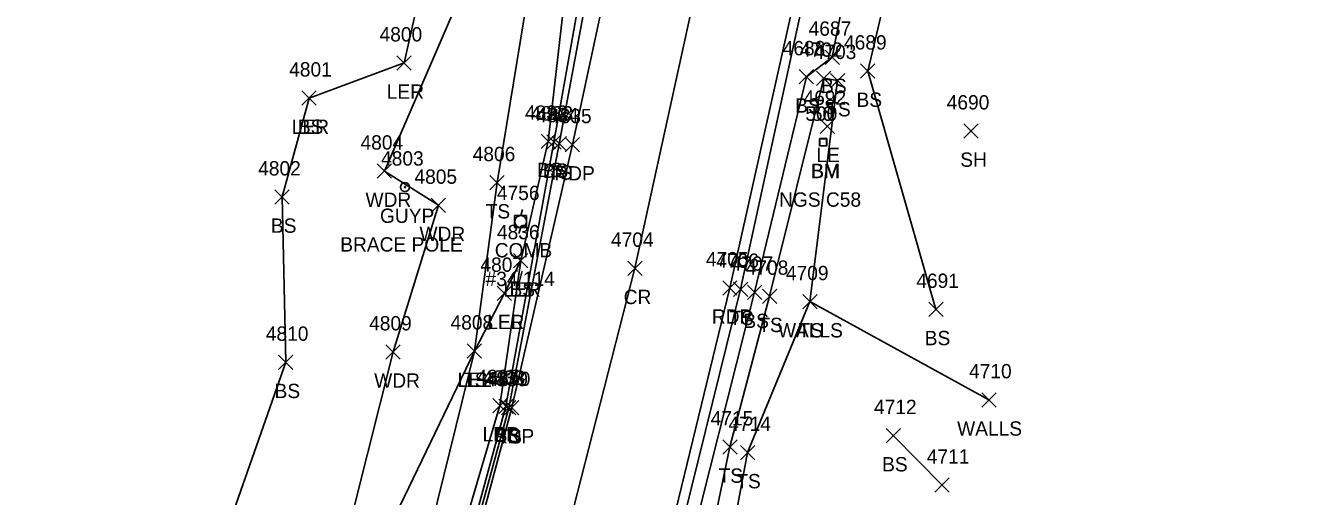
# Model space of a CAD drawing. Extents: x 1678863 to 1683592, y 407783 to 418211.
# Drawn here: x 1680118.7 to 1680298.4, y 412378 to 412443.7 of the extents above; entities that cross this region are included whole.
import ezdxf

# ---------------------------------------------------------------- set-up
doc = ezdxf.new("R2010")
doc.units = 0
for name, color, linetype in [('C_A', 7, 'Continuous'), ('C_C', 7, 'Continuous'), ('C_I', 7, 'Continuous'), ('CPBM', 7, 'Continuous'), ('L_A', 7, 'Continuous'), ('L_I', 7, 'Continuous'), ('L_TIC', 7, 'Continuous'), ('LARO', 7, 'Continuous'), ('LAWA', 7, 'Continuous'), ('LELB', 7, 'Continuous'), ('LWS', 7, 'Continuous'), ('P_A', 7, 'Continuous'), ('P_I', 7, 'Continuous'), ('P_TIC', 7, 'Continuous'), ('PET', 7, 'Continuous'), ('PRC', 7, 'Continuous'), ('U_A', 7, 'Continuous'), ('U_C', 7, 'Continuous'), ('U_I', 7, 'Continuous'), ('UP', 7, 'Continuous'), ('UPGW', 7, 'Continuous')]:
    doc.layers.add(name, color=color, linetype=linetype)

msp = doc.modelspace()

# ---------------------------------------------------------------- linework, layer by layer
at = {"layer": 'CPBM'}
for p, q in [((1680229.49, 412426.89), (1680229.49, 412427.89)), ((1680229.49, 412427.89), (1680230.49, 412427.89)), ((1680229.55, 412426.91), (1680229.55, 412427.91)), ((1680229.55, 412427.91), (1680230.55, 412427.91)), ((1680229.55, 412426.91), (1680229.55, 412427.91)), ((1680229.55, 412427.91), (1680230.55, 412427.91)), ((1680229.55, 412426.91), (1680229.55, 412427.91)), ((1680229.55, 412427.91), (1680230.55, 412427.91)), ((1680229.55, 412426.91), (1680229.55, 412427.91)), ((1680229.55, 412427.91), (1680230.55, 412427.91)), ((1680229.55, 412426.91), (1680229.55, 412427.91)), ((1680229.55, 412427.91), (1680230.55, 412427.91)), ((1680230.49, 412427.89), (1680230.49, 412426.89)), ((1680230.55, 412427.91), (1680230.55, 412426.91)), ((1680230.55, 412427.91), (1680230.55, 412426.91)), ((1680230.55, 412427.91), (1680230.55, 412426.91)), ((1680230.55, 412427.91), (1680230.55, 412426.91)), ((1680230.55, 412427.91), (1680230.55, 412426.91)), ((1680230.49, 412426.89), (1680229.49, 412426.89)), ((1680230.55, 412426.91), (1680229.55, 412426.91)), ((1680230.55, 412426.91), (1680229.55, 412426.91)), ((1680230.55, 412426.91), (1680229.55, 412426.91)), ((1680230.55, 412426.91), (1680229.55, 412426.91)), ((1680230.55, 412426.91), (1680229.55, 412426.91)), ((1680229.99, 412427.39), (1680229.99, 412427.39)), ((1680229.99, 412427.39), (1680229.99, 412427.39)), ((1680230.05, 412427.41), (1680230.05, 412427.41)), ((1680230.05, 412427.41), (1680230.05, 412427.41)), ((1680230.05, 412427.41), (1680230.05, 412427.41)), ((1680230.05, 412427.41), (1680230.05, 412427.41)), ((1680230.05, 412427.41), (1680230.05, 412427.41)), ((1680230.05, 412427.41), (1680230.05, 412427.41)), ((1680230.05, 412427.41), (1680230.05, 412427.41)), ((1680230.05, 412427.41), (1680230.05, 412427.41)), ((1680230.05, 412427.41), (1680230.05, 412427.41)), ((1680230.05, 412427.41), (1680230.05, 412427.41))]:
    msp.add_line(p, q, dxfattribs=at)
at = {"layer": 'L_TIC'}
for points in [[(1680230.29, 412438.27), (1680232.29, 412440.27)], [(1680232.29, 412438.27), (1680230.29, 412440.27)], [(1680170.51, 412437.47), (1680172.51, 412439.47)], [(1680172.51, 412437.47), (1680170.51, 412439.47)], [(1680226.68, 412435.54), (1680228.68, 412437.54)], [(1680228.68, 412435.54), (1680226.68, 412437.54)], [(1680229.11, 412435.34), (1680231.11, 412437.34)], [(1680231.11, 412435.34), (1680229.11, 412437.34)], [(1680229.11, 412435.34), (1680231.11, 412437.34)], [(1680231.11, 412435.34), (1680229.11, 412437.34)], [(1680231.04, 412435.02), (1680233.04, 412437.02)], [(1680233.04, 412435.02), (1680231.04, 412437.02)], [(1680235.24, 412436.34), (1680237.24, 412438.34)], [(1680237.24, 412436.34), (1680235.24, 412438.34)], [(1680157.24, 412432.58), (1680159.24, 412434.58)], [(1680159.24, 412432.58), (1680157.24, 412434.58)], [(1680157.24, 412432.58), (1680159.24, 412434.58)], [(1680159.24, 412432.58), (1680157.24, 412434.58)], [(1680229.58, 412428.63), (1680231.58, 412430.63)], [(1680231.58, 412428.63), (1680229.58, 412430.63)], [(1680249.67, 412427.98), (1680251.67, 412429.98)], [(1680251.67, 412427.98), (1680249.67, 412429.98)], [(1680190.64, 412426.54), (1680192.64, 412428.54)], [(1680192.64, 412426.54), (1680190.64, 412428.54)], [(1680191.42, 412426.44), (1680193.42, 412428.44)], [(1680193.42, 412426.44), (1680191.42, 412428.44)], [(1680192.18, 412426.19), (1680194.18, 412428.19)], [(1680194.18, 412426.19), (1680192.18, 412428.19)], [(1680167.77, 412422.38), (1680169.77, 412424.38)], [(1680169.77, 412422.38), (1680167.77, 412424.38)], [(1680183.49, 412420.77), (1680185.49, 412422.77)], [(1680185.49, 412420.77), (1680183.49, 412422.77)], [(1680153.48, 412418.77), (1680155.48, 412420.77)], [(1680155.48, 412418.77), (1680153.48, 412420.77)], [(1680175.3, 412417.61), (1680177.3, 412419.61)], [(1680177.3, 412417.61), (1680175.3, 412419.61)], [(1680186.79, 412409.87), (1680188.79, 412411.87)], [(1680188.79, 412409.87), (1680186.79, 412411.87)], [(1680186.79, 412409.87), (1680188.79, 412411.87)], [(1680188.79, 412409.87), (1680186.79, 412411.87)], [(1680217.5, 412405.89), (1680219.5, 412407.89)], [(1680219.5, 412405.89), (1680217.5, 412407.89)], [(1680184.51, 412405.33), (1680186.51, 412407.33)], [(1680186.51, 412405.33), (1680184.51, 412407.33)], [(1680184.51, 412405.33), (1680186.51, 412407.33)], [(1680186.51, 412405.33), (1680184.51, 412407.33)], [(1680219.44, 412405.48), (1680221.44, 412407.48)], [(1680221.44, 412405.48), (1680219.44, 412407.48)], [(1680219.44, 412405.48), (1680221.44, 412407.48)], [(1680221.44, 412405.48), (1680219.44, 412407.48)], [(1680221.55, 412404.91), (1680223.55, 412406.91)], [(1680223.55, 412404.91), (1680221.55, 412406.91)], [(1680227.17, 412404.16), (1680229.17, 412406.16)], [(1680229.17, 412404.16), (1680227.17, 412406.16)], [(1680227.17, 412404.16), (1680229.17, 412406.16)], [(1680229.17, 412404.16), (1680227.17, 412406.16)], [(1680244.76, 412403.08), (1680246.76, 412405.08)], [(1680246.76, 412403.08), (1680244.76, 412405.08)], [(1680168.98, 412397.15), (1680170.98, 412399.15)], [(1680170.98, 412397.15), (1680168.98, 412399.15)], [(1680180.34, 412397.27), (1680182.34, 412399.27)], [(1680182.34, 412397.27), (1680180.34, 412399.27)], [(1680180.34, 412397.27), (1680182.34, 412399.27)], [(1680182.34, 412397.27), (1680180.34, 412399.27)], [(1680153.99, 412395.7), (1680155.99, 412397.7)], [(1680155.99, 412395.7), (1680153.99, 412397.7)], [(1680252.17, 412390.46), (1680254.17, 412392.46)], [(1680254.17, 412390.46), (1680252.17, 412392.46)], [(1680183.89, 412389.65), (1680185.89, 412391.65)], [(1680185.89, 412389.65), (1680183.89, 412391.65)], [(1680184.73, 412389.56), (1680186.73, 412391.56)], [(1680186.73, 412389.56), (1680184.73, 412391.56)], [(1680185.13, 412389.36), (1680187.13, 412391.36)], [(1680187.13, 412389.36), (1680185.13, 412391.36)], [(1680238.81, 412385.47), (1680240.81, 412387.47)], [(1680240.81, 412385.47), (1680238.81, 412387.47)], [(1680216.01, 412383.88), (1680218.01, 412385.88)], [(1680218.01, 412383.88), (1680216.01, 412385.88)], [(1680218.48, 412383.11), (1680220.48, 412385.11)], [(1680220.48, 412383.11), (1680218.48, 412385.11)], [(1680245.62, 412378.56), (1680247.62, 412380.56)], [(1680247.62, 412378.56), (1680245.62, 412380.56)]]:
    msp.add_lwpolyline(points, dxfattribs=at)
at = {"layer": 'LARO'}
for points in [[(1680170.39, 412495.03), (1680181.13, 412484.31), (1680186.26, 412471.76), (1680174.66, 412452.37), (1680171.51, 412438.47), (1680158.24, 412433.58)], [(1680185.51, 412406.33), (1680187.79, 412410.87), (1680184.89, 412390.65), (1680172.58, 412348.95), (1680161.18, 412312.14), (1680150.94, 412285.52), (1680142.36, 412263.76)], [(1680185.51, 412406.33), (1680181.34, 412398.27), (1680166.69, 412367.83), (1680159.04, 412334.9), (1680152.64, 412306.34), (1680149.6, 412287.2), (1680142.36, 412263.76)]]:
    msp.add_lwpolyline(points, dxfattribs=at)
at = {"layer": 'LAWA'}
msp.add_lwpolyline([(1680206.93, 412563.7), (1680202.04, 412545.92), (1680195.91, 412512.78), (1680188.89, 412485.66), (1680186.26, 412471.76), (1680180.56, 412450.61), (1680168.77, 412423.38), (1680176.3, 412418.61), (1680169.98, 412398.15), (1680162.84, 412369.71), (1680155.02, 412336.92), (1680137.08, 412306.47), (1680135.2, 412293), (1680118.69, 412249.85)], dxfattribs=at)
at = {"layer": 'LELB'}
for points in [[(1680264.76, 412811.55), (1680263.36, 412796.82), (1680259.13, 412765.17), (1680254.89, 412741.7), (1680250.64, 412716.52), (1680241.43, 412672.74), (1680233.74, 412632.17), (1680225.8, 412592.02), (1680220.98, 412567.08), (1680215.74, 412540.31), (1680209.94, 412509.25), (1680204.22, 412481.07), (1680197.27, 412449.21), (1680193.18, 412427.19), (1680186.13, 412390.36), (1680174.63, 412348.27), (1680162.56, 412311.44), (1680153.21, 412285.21), (1680144.52, 412262.81), (1680134.21, 412242.14)], [(1680249.49, 412768.2), (1680249.55, 412758.24), (1680243.8, 412718.57), (1680233.25, 412673.09), (1680225.51, 412631.52), (1680218.17, 412594.23), (1680214.71, 412567.57), (1680210.01, 412541.36), (1680205.47, 412510.43), (1680201.22, 412481.17), (1680196.31, 412449.36), (1680192.42, 412427.44), (1680185.73, 412390.56), (1680174.21, 412348.31), (1680162.14, 412311.42), (1680152.66, 412285.29), (1680142.36, 412263.76), (1680132.21, 412242.7)], [(1680245.33, 412759.55), (1680238.15, 412719.92), (1680229.05, 412672.21), (1680221.09, 412632.34), (1680212.81, 412594.54), (1680208.5, 412568.01), (1680206.55, 412542.12), (1680201.64, 412511.16), (1680199.02, 412481.87), (1680194.17, 412449.89), (1680191.64, 412427.54), (1680187.79, 412410.87)], [(1680298.44, 412568.57), (1680284.88, 412583.01), (1680266.88, 412595.61), (1680260.41, 412601.01), (1680256.27, 412585.74), (1680249.92, 412559.47), (1680243.91, 412531.33), (1680236.6, 412492.51), (1680228.82, 412454.39), (1680218.5, 412406.89), (1680208.69, 412367.35), (1680198.1, 412331.27), (1680190.23, 412308.46), (1680180.36, 412277.86), (1680168.7, 412243.07)], [(1680293.6, 412567.39), (1680270.58, 412586.89), (1680269, 412586.98), (1680259.56, 412558.66), (1680251.59, 412516.28), (1680247.01, 412494.61), (1680241.02, 412457.41), (1680236.24, 412437.34), (1680245.76, 412404.08)], [(1680202.04, 412545.92), (1680192.55, 412482.95), (1680190.37, 412469.33), (1680189.09, 412449.66), (1680184.49, 412421.77), (1680181.34, 412398.27), (1680173.62, 412366.96), (1680163, 412331.76), (1680152.64, 412306.34), (1680145.73, 412289.13), (1680128.64, 412244.06)], [(1680234.11, 412463.4), (1680233.34, 412449.74), (1680231.29, 412439.27), (1680227.68, 412436.54), (1680220.44, 412406.48)], [(1680230.11, 412436.34), (1680232.04, 412436.02), (1680228.17, 412405.16), (1680219.48, 412384.11), (1680216.21, 412366.58), (1680211.09, 412345.96), (1680202.06, 412318.47), (1680196.36, 412296.81), (1680190.6, 412278.67), (1680205.42, 412274.55), (1680214.49, 412270.7)], [(1680230.11, 412436.34), (1680222.55, 412405.91), (1680217.01, 412384.88), (1680213.15, 412366.29)], [(1680158.24, 412433.58), (1680154.48, 412419.77), (1680154.99, 412396.7), (1680146.48, 412372.42), (1680142.15, 412337.35), (1680137.08, 412306.47)], [(1680220.44, 412406.48), (1680210.44, 412366.86), (1680200.5, 412332.17), (1680191.48, 412308.04), (1680183.06, 412276.88), (1680171.88, 412242.86), (1680169.26, 412225.38)], [(1680246.62, 412379.56), (1680239.81, 412386.47)]]:
    msp.add_lwpolyline(points, dxfattribs=at)
at = {"layer": 'LWS'}
msp.add_lwpolyline([(1680228.17, 412405.16), (1680253.17, 412391.46)], dxfattribs=at)
at = {"layer": 'P_TIC'}
for points in [[(1680194.01, 412426.07), (1680196.01, 412428.07)], [(1680196.01, 412426.07), (1680194.01, 412428.07)], [(1680202.73, 412408.82), (1680204.73, 412410.82)], [(1680204.73, 412408.82), (1680202.73, 412410.82)], [(1680215.99, 412406.09), (1680217.99, 412408.09)], [(1680217.99, 412406.09), (1680215.99, 412408.09)], [(1680185.54, 412389.39), (1680187.54, 412391.39)], [(1680187.54, 412389.39), (1680185.54, 412391.39)]]:
    msp.add_lwpolyline(points, dxfattribs=at)
at = {"layer": 'PET'}
for points in [[(1680296.3, 412834.01), (1680292.92, 412809.88), (1680289.09, 412781.37), (1680282.07, 412737.34), (1680277.46, 412709.86), (1680269.38, 412667.98), (1680262.24, 412629.4), (1680258.01, 412607.41), (1680253.6, 412586.01), (1680248.62, 412559.86), (1680242.91, 412531.6), (1680235.26, 412492.91), (1680227.56, 412454.34), (1680216.99, 412407.09), (1680207.45, 412367.83), (1680196.86, 412331.66), (1680189.42, 412308.79), (1680178.4, 412278.7), (1680165.09, 412243.62)], [(1680269.63, 412829.2), (1680265.04, 412796.13), (1680259.96, 412765.02), (1680256.28, 412741.52), (1680251.79, 412716.36), (1680243.91, 412672.27), (1680235.73, 412631.6), (1680228.05, 412591.55), (1680223.07, 412565.97), (1680218.11, 412539.91), (1680211.61, 412508.58), (1680205.85, 412480.93), (1680199.66, 412448.83), (1680195.01, 412427.07), (1680186.54, 412390.39), (1680175.26, 412348.31), (1680163.41, 412311.1), (1680153.81, 412285.2), (1680145.32, 412262.57), (1680136.24, 412241.39)]]:
    msp.add_lwpolyline(points, dxfattribs=at)
at = {"layer": 'PRC'}
msp.add_lwpolyline([(1680281.38, 412827.12), (1680276.54, 412794.32), (1680271.51, 412761.65), (1680263.6, 412713.37), (1680255.9, 412669.93), (1680248.46, 412629.97), (1680240.84, 412588.83), (1680235.69, 412562.84), (1680230.13, 412534.53), (1680222.13, 412495.39), (1680214.42, 412458.66), (1680203.73, 412409.82), (1680194.11, 412372.14), (1680183.59, 412335.84), (1680176.01, 412313.28), (1680165.53, 412283.79), (1680155.94, 412258.65)], dxfattribs=at)
at = {"layer": 'UP'}
for p, q in [((1680186.95, 412415.51), (1680186.95, 412417.17)), ((1680186.95, 412417.17), (1680188.62, 412417.17)), ((1680188.04, 412418.01), (1680187.79, 412417.17)), ((1680188.62, 412417.17), (1680188.62, 412415.51)), ((1680188.62, 412415.51), (1680186.95, 412415.51)), ((1680187.54, 412414.67), (1680187.79, 412415.51)), ((1680187.79, 412416.34), (1680187.79, 412416.34))]:
    msp.add_line(p, q, dxfattribs=at)
msp.add_circle((1680187.79, 412416.34), 0.833, dxfattribs=at)
at = {"layer": 'UPGW'}
for radius in [0.625, 0.0833]:
    msp.add_circle((1680171.64, 412421.15), radius, dxfattribs=at)

# ---------------------------------------------------------------- texts
at = {"layer": 'C_A'}
for p in [(1680228.31, 412422.39), (1680228.37, 412422.41), (1680228.37, 412422.41), (1680228.37, 412422.41), (1680228.37, 412422.41), (1680228.37, 412422.41)]:
    msp.add_text('BM', height=2, dxfattribs=at).set_placement(p)
at = {"layer": 'C_C'}
msp.add_text('NGS C58', height=2, dxfattribs=at).set_placement((1680223.87, 412418.41))
msp.add_text('NGS C58', height=2, dxfattribs=at).set_placement((1680223.87, 412418.41))
msp.add_text('NGS C58', height=2, dxfattribs=at).set_placement((1680223.87, 412418.41))
msp.add_text('NGS C58', height=2, dxfattribs=at).set_placement((1680223.87, 412418.41))
msp.add_text('NGS C58', height=2, dxfattribs=at).set_placement((1680223.87, 412418.41))
at = {"layer": 'C_I'}
for s, p in [('500', (1680227.53, 412430.41)), ('500', (1680227.53, 412430.41)), ('500', (1680227.53, 412430.41)), ('500', (1680227.53, 412430.41)), ('500', (1680227.53, 412430.41)), ('50', (1680228.44, 412430.39))]:
    msp.add_text(s, height=2, dxfattribs=at).set_placement(p)
at = {"layer": 'L_A'}
for s, p in [('LER', (1680169.1, 412433.47)), ('BS', (1680229.73, 412434.27)), ('BS', (1680226.12, 412431.54)), ('TS', (1680228.52, 412431.34)), ('TS', (1680228.52, 412431.34)), ('TS', (1680230.45, 412431.02)), ('BS', (1680234.68, 412432.34)), ('LER', (1680155.83, 412428.58)), ('BS', (1680156.68, 412428.58)), ('LE', (1680229.07, 412424.63)), ('SH', (1680249.16, 412423.98)), ('BS', (1680190.08, 412422.54)), ('BS', (1680190.86, 412422.44)), ('TS', (1680191.59, 412422.19)), ('WDR', (1680166.13, 412418.38)), ('TS', (1680182.9, 412416.77)), ('BS', (1680152.92, 412414.77)), ('WDR', (1680173.66, 412413.61)), ('LER', (1680185.38, 412405.87)), ('BS', (1680186.23, 412405.87)), ('LER', (1680183.09, 412401.33)), ('LEL', (1680183.15, 412401.33)), ('TS', (1680216.91, 412401.89)), ('BS', (1680218.88, 412401.48)), ('BS', (1680218.88, 412401.48)), ('TS', (1680220.96, 412400.91)), ('WALLS', (1680223.71, 412400.16)), ('TS', (1680226.58, 412400.16)), ('BS', (1680244.2, 412399.08)), ('LEL', (1680178.98, 412393.27)), ('TS', (1680179.75, 412393.27)), ('BS', (1680153.43, 412391.7)), ('WDR', (1680167.34, 412393.15)), ('WALLS', (1680248.72, 412386.46)), ('LER', (1680182.47, 412385.65)), ('BS', (1680184.17, 412385.56)), ('TS', (1680184.54, 412385.36)), ('BS', (1680238.25, 412381.47)), ('TS', (1680215.42, 412379.88)), ('TS', (1680217.89, 412379.11))]:
    msp.add_text(s, height=2, dxfattribs=at).set_placement(p)
at = {"layer": 'L_I'}
for s, p in [('4687', (1680227.99, 412442.27)), ('4800', (1680168.09, 412441.47)), ('4689', (1680232.93, 412440.34)), ('4688', (1680224.37, 412439.54)), ('4702', (1680226.78, 412439.34)), ('4702', (1680226.78, 412439.34)), ('4703', (1680228.7, 412439.02)), ('4801', (1680155.47, 412436.58)), ('4801', (1680155.47, 412436.58)), ('4692', (1680227.28, 412432.63)), ('4690', (1680247.27, 412431.98)), ('4832', (1680188.38, 412430.54)), ('4833', (1680189.16, 412430.44)), ('4834', (1680189.92, 412430.19)), ('4804', (1680165.43, 412426.38)), ('4806', (1680181.09, 412424.77)), ('4802', (1680151.14, 412422.77)), ('4805', (1680172.96, 412421.61)), ('4836', (1680184.48, 412413.87)), ('4836', (1680184.48, 412413.87)), ('4706', (1680215.1, 412409.89)), ('4707', (1680217.1, 412409.48)), ('4707', (1680217.1, 412409.48)), ('4807', (1680182.17, 412409.33)), ('4807', (1680182.17, 412409.33)), ('4708', (1680219.21, 412408.91)), ('4709', (1680224.82, 412408.16)), ('4709', (1680224.82, 412408.16)), ('4691', (1680243.02, 412407.08)), ('4809', (1680166.63, 412401.15)), ('4808', (1680178, 412401.27)), ('4808', (1680178, 412401.27)), ('4810', (1680152.21, 412399.7)), ('4837', (1680181.63, 412393.65)), ('4838', (1680182.47, 412393.56)), ('4839', (1680182.86, 412393.36)), ('4710', (1680250.39, 412394.46)), ('4715', (1680214.31, 412387.88)), ('4712', (1680237.12, 412389.47)), ('4714', (1680216.79, 412387.11)), ('4711', (1680244.49, 412382.56))]:
    msp.add_text(s, height=2, dxfattribs=at).set_placement(p)
at = {"layer": 'P_A'}
for s, p in [('RDP', (1680192.49, 412422.07)), ('CR', (1680202.17, 412404.82)), ('RDP', (1680214.48, 412402.09)), ('RDP', (1680184.03, 412385.39))]:
    msp.add_text(s, height=2, dxfattribs=at).set_placement(p)
at = {"layer": 'P_I'}
for s, p in [('4835', (1680191.75, 412430.07)), ('4704', (1680200.4, 412412.82)), ('4705', (1680213.65, 412410.09)), ('4840', (1680183.19, 412393.39))]:
    msp.add_text(s, height=2, dxfattribs=at).set_placement(p)
at = {"layer": 'U_A'}
for s, p in [('GUYP', (1680168.15, 412416.15)), ('COMB', (1680184.17, 412411.34))]:
    msp.add_text(s, height=2, dxfattribs=at).set_placement(p)
at = {"layer": 'U_C'}
for s, p in [('BRACE POLE', (1680162.6, 412412.15)), ('#34/114', (1680182.89, 412407.34))]:
    msp.add_text(s, height=2, dxfattribs=at).set_placement(p)
at = {"layer": 'U_I'}
for s, p in [('4803', (1680168.3, 412424.15)), ('4756', (1680184.47, 412419.34))]:
    msp.add_text(s, height=2, dxfattribs=at).set_placement(p)

doc.saveas('drawing.dxf')
